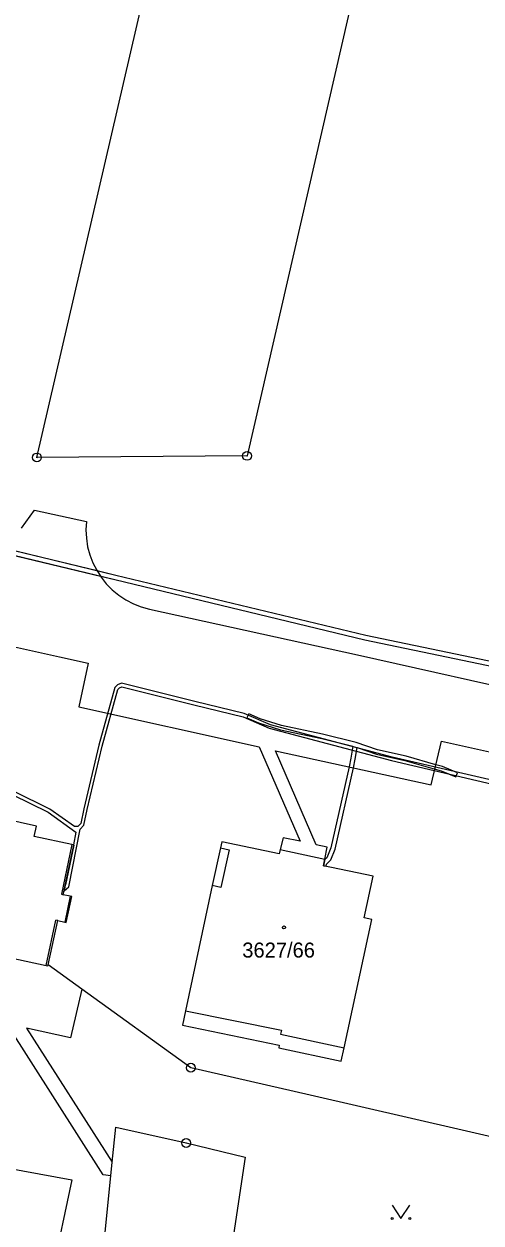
# Model space of a CAD drawing. Extents: x -644096 to -634268, y -1141430 to -1133463.
# Drawn here: x -640715 to -640663.3, y -1137739.5 to -1137603.8 of the extents above; entities that cross this region are included whole.
import ezdxf

# ---------------------------------------------------------------- set-up
doc = ezdxf.new("R2010")
doc.units = 0
for name, color, linetype in [('_CIVIL_CONSTRUCTION', 7, 'Continuous'), ('B_Hranice _3D', 7, 'Continuous'), ('M_Svah_Nasyp', 7, 'Continuous'), ('M_Svah_Zarez', 7, 'Continuous'), ('svrsek_osa_sjezdy', 7, 'Continuous'), ('svrsek_osa_VRT', 7, 'Continuous'), ('terminal_VRT', 7, 'Continuous')]:
    doc.layers.add(name, color=color, linetype=linetype)

msp = doc.modelspace()

# ---------------------------------------------------------------- linework, layer by layer
at = {"layer": '_CIVIL_CONSTRUCTION'}
for centre, radius in [((-640713.57, -1137652.87), 0.5), ((-640713.57, -1137652.87), 0.0303), ((-640689.8, -1137652.7), 0.5), ((-640689.8, -1137652.7), 0.0303), ((-640696.16, -1137721.96), 0.5), ((-640696.16, -1137721.96), 0.0303), ((-640696.69, -1137730.48), 0.5), ((-640696.69, -1137730.48), 0.0303)]:
    msp.add_circle(centre, radius, dxfattribs=at)
at = {"layer": 'B_Hranice _3D'}
for points in [[(-640785.36, -1137647.22), (-640785.23, -1137648.3), (-640784.89, -1137649.34), (-640784.38, -1137650.3), (-640783.7, -1137651.14), (-640782.88, -1137651.85), (-640781.94, -1137652.4), (-640780.91, -1137652.76), (-640779.85, -1137652.93), (-640778.88, -1137652.99), (-640770.09, -1137653.56), (-640752.05, -1137656.53), (-640736.35, -1137660.1), (-640720.28, -1137662.96), (-640704.77, -1137666.7), (-640676.48, -1137673.52), (-640654.38, -1137678.11)], [(-640654.28, -1137677.63), (-640676.38, -1137673.04), (-640704.65, -1137666.22), (-640706.77, -1137665.71), (-640717.07, -1137663.23), (-640720.18, -1137662.48), (-640736.25, -1137659.6), (-640751.95, -1137656.03), (-640770.03, -1137653.06), (-640778.84, -1137652.49), (-640779.79, -1137652.43)], [(-640654.28, -1137677.63), (-640676.38, -1137673.04), (-640704.65, -1137666.22), (-640720.18, -1137662.48)], [(-640717.53, -1137663.62), (-640706.39, -1137666.31), (-640704.77, -1137666.7), (-640676.48, -1137673.52), (-640654.38, -1137678.11)], [(-640658.89, -1137690.18), (-640673.37, -1137686.81), (-640687.16, -1137683.15), (-640690.13, -1137681.85), (-640695.71, -1137680.5), (-640704.01, -1137678.42), (-640704.44, -1137678.6), (-640704.77, -1137678.91), (-640706.57, -1137685.44), (-640708.25, -1137692.66), (-640708.62, -1137694.3), (-640708.96, -1137694.67), (-640709.32, -1137694.66), (-640712.11, -1137692.7), (-640720.28, -1137688.67)], [(-640720.46, -1137689.03), (-640712.31, -1137693.04), (-640709.16, -1137695.28), (-640709.44, -1137696.74), (-640709.38, -1137696.75), (-640710.32, -1137701.25), (-640710.36, -1137701.28), (-640710.49, -1137701.92), (-640709.96, -1137701.47), (-640708.68, -1137694.96), (-640708.26, -1137694.5), (-640707.87, -1137692.74), (-640706.19, -1137685.54), (-640704.41, -1137679.13), (-640704.22, -1137678.94), (-640703.97, -1137678.84), (-640695.81, -1137680.88), (-640690.25, -1137682.23), (-640687.3, -1137683.53), (-640673.47, -1137687.19), (-640658.97, -1137690.58)]]:
    msp.add_lwpolyline(points, dxfattribs=at)
msp.add_lwpolyline([(-640680.77, -1137698.2), (-640680.93, -1137698.3), (-640681.01, -1137698.34), (-640681.17, -1137699.09), (-640680.85, -1137699.16), (-640680.81, -1137698.93), (-640680.33, -1137698.43), (-640679.84, -1137697.23), (-640677.78, -1137688), (-640677.56, -1137687.03), (-640677.34, -1137685.71), (-640675.16, -1137686.47), (-640671.96, -1137687.18), (-640668.54, -1137688.15), (-640667.86, -1137688.34), (-640666.2, -1137689.04), (-640666, -1137688.58), (-640667.7, -1137687.86), (-640668.43, -1137687.66), (-640671.82, -1137686.7), (-640675.06, -1137685.99), (-640677.46, -1137685.13), (-640681.26, -1137684.2), (-640685.91, -1137683.22), (-640688.31, -1137682.46), (-640689.61, -1137681.88), (-640689.81, -1137682.34), (-640688.49, -1137682.92), (-640686.01, -1137683.7), (-640681.34, -1137684.7), (-640677.83, -1137685.56), (-640678.06, -1137686.93), (-640678.27, -1137687.89), (-640680.32, -1137697.07)], close=True, dxfattribs=at)
at = {"layer": 'M_Svah_Nasyp'}
for p, q in [((-640709.61, -1137696.7), (-640710.77, -1137702.33)), ((-640710.77, -1137702.33), (-640710.59, -1137702.37)), ((-640709.8, -1137702.54), (-640710.43, -1137705.47)), ((-640712.53, -1137710.39), (-640711.42, -1137705.26)), ((-640711.22, -1137705.3), (-640711.42, -1137705.26))]:
    msp.add_line(p, q, dxfattribs=at)
for points in [[(-640692.81, -1137697.08), (-640691.84, -1137697.3), (-640692.76, -1137701.54), (-640693.73, -1137701.35)], [(-640696.78, -1137715.53), (-640685.92, -1137717.69), (-640686, -1137718.16), (-640678.82, -1137719.69)]]:
    msp.add_lwpolyline(points, dxfattribs=at)
at = {"layer": 'M_Svah_Zarez'}
msp.add_circle((-640685.63, -1137706.08), 0.175, dxfattribs=at)
at = {"layer": 'svrsek_osa_sjezdy'}
msp.add_lwpolyline([(-640673.39, -1137737.53), (-640672.39, -1137739.03), (-640671.39, -1137737.53)], dxfattribs=at)
for centre in [(-640673.39, -1137739.03), (-640671.39, -1137739.03)]:
    msp.add_circle(centre, 0.1, dxfattribs=at)
at = {"layer": 'terminal_VRT'}
for p, q in [((-640686.05, -1137697.26), (-640681.01, -1137698.34)), ((-640708.49, -1137713.06), (-640712.3, -1137710.31)), ((-640705.21, -1137734.19), (-640705.06, -1137732.66))]:
    msp.add_line(p, q, dxfattribs=at)
for points in [[(-640684.06, -1137525.35), (-640663.83, -1137535.62), (-640676.85, -1137596.34), (-640689.8, -1137652.7), (-640713.57, -1137652.87), (-640684.06, -1137525.35)], [(-640715.33, -1137660.88), (-640713.84, -1137658.83), (-640707.97, -1137660.12)], [(-640707.97, -1137660.12), (-640708.02, -1137661.08), (-640707.97, -1137662.03), (-640707.83, -1137662.98), (-640707.58, -1137663.9), (-640707.24, -1137664.8), (-640706.81, -1137665.65), (-640706.32, -1137666.42), (-640705.72, -1137667.17), (-640705.05, -1137667.85), (-640704.31, -1137668.46), (-640703.51, -1137668.99), (-640702.66, -1137669.43), (-640701.77, -1137669.78), (-640700.85, -1137670.04)], [(-640700.85, -1137670.04), (-640677.31, -1137675.23), (-640655.78, -1137680.03), (-640634.24, -1137684.87), (-640613.63, -1137689.4), (-640600.35, -1137692.36)], [(-640717.84, -1137673.93), (-640711.03, -1137675.45), (-640707.78, -1137676.15), (-640708.82, -1137681.09), (-640688.43, -1137685.64), (-640683.8, -1137696.31), (-640685.73, -1137695.93), (-640686.05, -1137697.26)], [(-640681.01, -1137698.34), (-640680.73, -1137697), (-640681.97, -1137696.71), (-640686.58, -1137686.07), (-640668.96, -1137689.93), (-640667.8, -1137684.98), (-640656.6, -1137687.48), (-640643.46, -1137690.41)], [(-640712.3, -1137710.31), (-640711.22, -1137705.3), (-640710.43, -1137705.47), (-640710.25, -1137705.51), (-640709.99, -1137704.33), (-640709.61, -1137702.58), (-640709.8, -1137702.54), (-640710.59, -1137702.37), (-640709.38, -1137696.75), (-640709.61, -1137696.7), (-640713.88, -1137695.78), (-640713.62, -1137694.6), (-640717.32, -1137693.79), (-640717.13, -1137692.77), (-640720.67, -1137692.01), (-640720.9, -1137693.06), (-640721.49, -1137692.93)], [(-640686.05, -1137697.26), (-640686.17, -1137697.76), (-640692.66, -1137696.38), (-640692.81, -1137697.08), (-640693.73, -1137701.35), (-640696.78, -1137715.53), (-640697.1, -1137717.14), (-640686.16, -1137719.41), (-640686.21, -1137719.7), (-640679.17, -1137721.2), (-640678.82, -1137719.69), (-640675.69, -1137705.18), (-640676.54, -1137704.98), (-640675.52, -1137700.29), (-640681.17, -1137699.09), (-640681.01, -1137698.34)], [(-640705.21, -1137734.19), (-640706.08, -1137734.1), (-640716.95, -1137717.03), (-640725.81, -1137715.12), (-640726.9, -1137720.01), (-640732.07, -1137718.88), (-640730.98, -1137714.01), (-640731.67, -1137713.86), (-640731.89, -1137714.84), (-640735.59, -1137714.03), (-640735.37, -1137713.07), (-640737.98, -1137712.53), (-640743.48, -1137715.39), (-640746.15, -1137711.17), (-640746.77, -1137710.39), (-640748.33, -1137709.15), (-640750.19, -1137708.44), (-640752.13, -1137707.97), (-640762.91, -1137705.68), (-640763.2, -1137707.12), (-640775.99, -1137704.38), (-640775.71, -1137702.94), (-640779.06, -1137702.21)], [(-640731.04, -1137702.3), (-640731.88, -1137706.21), (-640712.53, -1137710.39), (-640712.33, -1137710.43), (-640712.3, -1137710.31)], [(-640708.49, -1137713.06), (-640709.78, -1137718.57), (-640714.73, -1137717.5), (-640705.06, -1137732.66)], [(-640646.4, -1137733.59), (-640654.01, -1137731.67), (-640682.65, -1137725.07), (-640696.16, -1137721.96), (-640708.49, -1137713.06)], [(-640705.06, -1137732.66), (-640704.66, -1137728.68), (-640696.69, -1137730.48), (-640690, -1137732.08), (-640693.04, -1137752.21), (-640706.72, -1137749.22), (-640705.21, -1137734.19)], [(-640711.84, -1137745.16), (-640733.88, -1137740.55), (-640731.81, -1137730.56), (-640709.63, -1137734.65), (-640711.84, -1137745.16)]]:
    msp.add_lwpolyline(points, dxfattribs=at)

# ---------------------------------------------------------------- texts
at = {"layer": 'svrsek_osa_VRT'}
msp.add_text('3627/66', height=1.7, dxfattribs=at).set_placement((-640690.34, -1137709.49))

doc.saveas('drawing.dxf')
